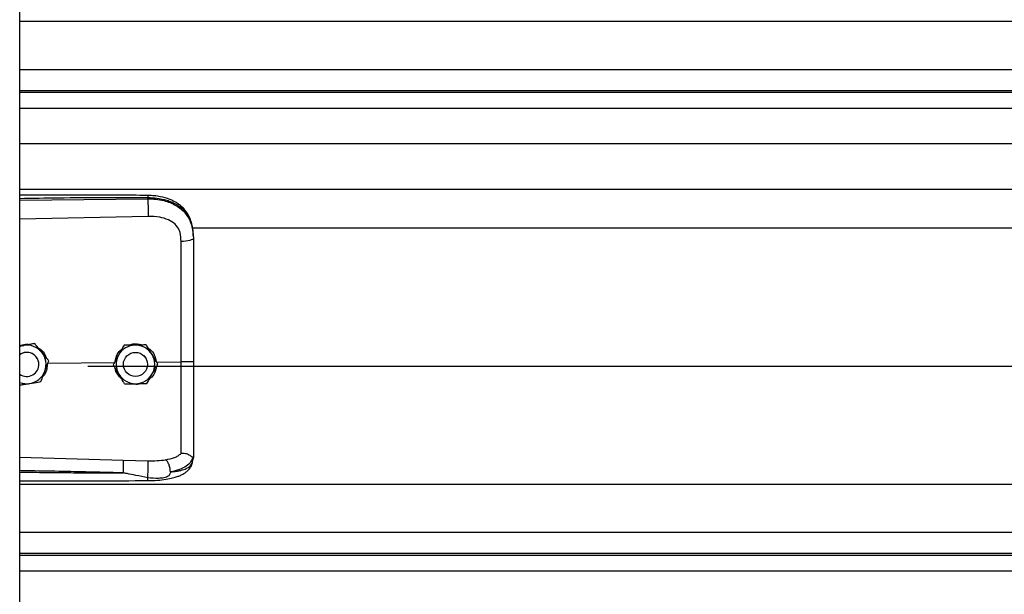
# Model space of a CAD drawing. Header units: inches. Extents: x 170 to 284, y 215 to 248.
# Tile 692 of 1056: x 227.164 to 227.6, y 223.15 to 223.405. Entities that reach past the tile are written whole.
import ezdxf

# ---------------------------------------------------------------- set-up
doc = ezdxf.new("R2010")
doc.units = ezdxf.units.IN
doc.header["$LTSCALE"] = 0.25
doc.header["$MEASUREMENT"] = 0
doc.layers.add('RH FRONT OF HOOD', color=7, linetype='Continuous')

msp = doc.modelspace()

# ---------------------------------------------------------------- linework, layer by layer
at = {"layer": 'RH FRONT OF HOOD'}
for p, q in [((227.163613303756, 220.1328032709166), (227.163613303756, 224.3332527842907)), ((227.163613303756, 223.4042282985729), (231.1959333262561, 223.4042282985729)), ((227.163613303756, 223.3828493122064), (231.1959333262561, 223.3828493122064)), ((231.1959333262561, 223.3733640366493), (227.163613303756, 223.3733640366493)), ((227.163613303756, 223.3727246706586), (231.1959333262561, 223.3727246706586)), ((227.163613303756, 223.3657065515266), (231.1959333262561, 223.3657065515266)), ((227.163613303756, 223.3500224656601), (231.1959333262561, 223.3500224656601)), ((227.163613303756, 223.3296344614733), (231.1959333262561, 223.3296344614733)), ((227.163613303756, 223.3248861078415), (227.2204605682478, 223.3254228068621)), ((227.2204605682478, 223.3254228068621), (227.2204605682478, 223.3258341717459)), ((227.2205565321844, 223.3176339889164), (227.163613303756, 223.3164244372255)), ((227.2401614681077, 223.3125588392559), (231.119382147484, 223.3125588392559)), ((227.240656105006, 223.3084995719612), (227.240656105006, 223.30801125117)), ((227.1653878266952, 223.2603581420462), (227.163613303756, 223.2600692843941)), ((227.1702658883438, 223.2611542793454), (227.1693373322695, 223.2610031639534)), ((227.1702658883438, 223.2611526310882), (227.1702658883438, 223.2611542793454)), ((227.2099049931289, 223.2603945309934), (227.2099049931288, 223.2603961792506)), ((227.2197884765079, 223.2605428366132), (227.2197884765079, 223.2605444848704)), ((227.2186290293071, 223.2558172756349), (227.2195679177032, 223.2546534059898)), ((227.2195679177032, 223.2546534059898), (227.2197099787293, 223.2544003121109)), ((227.1721136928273, 223.251908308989), (227.1721136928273, 223.2519090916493)), ((227.1761474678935, 223.2525155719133), (227.205845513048, 223.2527998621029)), ((227.1765196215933, 223.2534978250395), (227.1765196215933, 223.2534994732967)), ((227.193781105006, 223.2511663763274), (231.165765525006, 223.2511663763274)), ((227.2050916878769, 223.2517610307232), (227.2050916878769, 223.2517626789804)), ((227.2096249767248, 223.251909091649), (227.2096585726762, 223.2525077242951)), ((227.2096249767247, 223.2519090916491), (227.2096249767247, 223.2519083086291)), ((227.2203072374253, 223.2523491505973), (227.2203253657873, 223.2519090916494)), ((227.2203253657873, 223.2519083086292), (227.2203253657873, 223.2519090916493)), ((227.2242848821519, 223.2529763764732), (227.2351984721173, 223.2530808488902)), ((227.2248586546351, 223.2520576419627), (227.2248586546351, 223.2520592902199)), ((227.240656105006, 223.2109581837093), (227.240656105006, 223.2104293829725)), ((227.163613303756, 223.2107527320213), (227.2095489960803, 223.2094209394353)), ((227.2095489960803, 223.2094209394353), (227.2205346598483, 223.2091588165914)), ((227.2403164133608, 223.2084442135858), (227.240656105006, 223.2104293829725)), ((227.163613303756, 223.1987808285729), (231.1959333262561, 223.1987808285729)), ((227.163613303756, 223.1774018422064), (231.1959333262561, 223.1774018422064)), ((231.1959333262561, 223.1679165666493), (227.163613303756, 223.1679165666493)), ((227.163613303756, 223.1672772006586), (231.1959333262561, 223.1672772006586)), ((227.163613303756, 223.1602590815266), (231.1959333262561, 223.1602590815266))]:
    msp.add_line(p, q, dxfattribs=at)
at = {"layer": 'RH FRONT OF HOOD', "flags": 128}
for points in [[(227.240656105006, 223.30801125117), (227.2405521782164, 223.3077155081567), (227.2402442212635, 223.3074306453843), (227.239743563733, 223.3071671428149), (227.2390686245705, 223.3069346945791), (227.238244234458, 223.3067418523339), (227.2373007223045, 223.3065957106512), (227.2362727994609, 223.3065016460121), (227.235198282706, 223.3064631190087)], [(227.163613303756, 223.2598686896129), (227.1642967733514, 223.2601062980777), (227.1653878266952, 223.2603581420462)]]:
    msp.add_lwpolyline(points, dxfattribs=at)
at = {"layer": 'RH FRONT OF HOOD'}
msp.add_circle((227.2149751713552, 223.251908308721), 0.005350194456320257, dxfattribs=at)
for centre, radius, start, end in [((227.1667634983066, 223.2519090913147), 0.008560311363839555, 39.24773070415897, 99.24772960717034), ((227.2149751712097, 223.2519090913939), 0.008560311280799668, 90.85968127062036, 150.8596805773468), ((227.2149751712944, 223.2519090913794), 0.008560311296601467, 30.85968260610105, 90.85968183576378), ((227.1667634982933, 223.2519090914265), 0.005350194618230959, 39.24773075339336, 126.0718980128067), ((227.1667634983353, 223.2519083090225), 0.005350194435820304, 300.0097421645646, 126.0718999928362), ((227.1667634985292, 223.2519090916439), 0.005350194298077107, 5.903435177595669e-08, 39.2477305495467), ((227.1667634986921, 223.2519090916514), 0.008560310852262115, 339.2477292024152, 39.24773059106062), ((227.2149751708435, 223.2519090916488), 0.008560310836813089, 150.8596808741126, 210.8596823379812), ((227.2149751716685, 223.2519090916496), 0.008560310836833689, 330.859680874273, 30.85968233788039), ((227.1667634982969, 223.2519083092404), 0.005350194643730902, 233.9281021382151, 300.0097413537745), ((227.166763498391, 223.2519090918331), 0.008560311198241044, 279.2477290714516, 339.247728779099), ((227.2149751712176, 223.251909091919), 0.008560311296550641, 210.859682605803, 270.859681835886), ((227.2149751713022, 223.2519090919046), 0.008560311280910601, 270.8596812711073, 330.859680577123), ((227.1667634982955, 223.2519090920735), 0.008560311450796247, 248.407675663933, 279.2477294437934)]:
    msp.add_arc(centre, radius, start, end, dxfattribs=at)
for points, knots in [([(227.2204419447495, 223.326926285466), (227.2112249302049, 223.3269942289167), (227.1931380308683, 223.3271275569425), (227.17419448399, 223.3270702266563), (227.1644687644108, 223.327017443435), (227.163613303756, 223.3270128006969)], [0, 0, 0, 0, 0.4865830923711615, 0.9548405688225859, 1, 1, 1, 1]), ([(227.2204605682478, 223.3258341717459), (227.2141547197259, 223.3258735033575), (227.2009156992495, 223.3259560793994), (227.1819660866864, 223.3257748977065), (227.169325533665, 223.3255539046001), (227.163613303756, 223.3254540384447)], [0, 0, 0, 0, 0.3326703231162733, 0.6984356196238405, 1, 1, 1, 1]), ([(227.2204417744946, 223.3269104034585), (227.2204429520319, 223.3269144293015), (227.2204469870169, 223.3269282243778), (227.2204522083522, 223.3268133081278), (227.2204588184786, 223.3265205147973), (227.2204598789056, 223.3261045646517), (227.2204605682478, 223.3258341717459)], [0, 0, 0, 0, 0.09787641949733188, 0.3353863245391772, 0.5679606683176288, 1, 1, 1, 1]), ([(227.2405696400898, 223.3105426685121), (227.2404506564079, 223.3116131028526), (227.2402352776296, 223.3135507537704), (227.2394903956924, 223.3160693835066), (227.2386331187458, 223.3179791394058), (227.2375579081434, 223.3197317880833), (227.236242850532, 223.321320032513), (227.2347721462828, 223.322614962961), (227.2333984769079, 223.3235748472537), (227.2319558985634, 223.3244062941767), (227.2295777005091, 223.3254734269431), (227.2266412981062, 223.326286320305), (227.2233323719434, 223.3268147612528), (227.2214406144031, 223.3268877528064), (227.2204419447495, 223.326926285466)], [0, 0, 0, 0, 0.1084465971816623, 0.1963050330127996, 0.269182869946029, 0.3279968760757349, 0.4149595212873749, 0.4916410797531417, 0.53897604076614, 0.5941910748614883, 0.6694152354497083, 0.8148545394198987, 0.9022606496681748, 1, 1, 1, 1]), ([(227.240656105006, 223.3084995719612), (227.240593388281, 223.3098560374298), (227.2404749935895, 223.3124167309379), (227.2395054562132, 223.3159076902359), (227.2382162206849, 223.3183196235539), (227.2368523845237, 223.3200223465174), (227.2357694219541, 223.3210657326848), (227.2347104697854, 223.3218942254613), (227.2337210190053, 223.3225541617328), (227.2324866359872, 223.3232492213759), (227.2308926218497, 223.3239749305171), (227.2282289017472, 223.3248829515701), (227.2246938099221, 223.3256428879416), (227.2217872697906, 223.3257742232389), (227.2204605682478, 223.3258341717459)], [0, 0, 0, 0, 0.1307156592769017, 0.2467609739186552, 0.3577928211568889, 0.4170971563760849, 0.4791482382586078, 0.5177152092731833, 0.5590896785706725, 0.6032945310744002, 0.6633484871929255, 0.7353692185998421, 0.8792082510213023, 1, 1, 1, 1]), ([(227.2204605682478, 223.3254228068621), (227.2204822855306, 223.3248469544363), (227.2205273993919, 223.3236507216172), (227.2205684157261, 223.3214256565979), (227.2205816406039, 223.3192482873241), (227.2205646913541, 223.318158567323), (227.2205565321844, 223.3176339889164)], [0, 0, 0, 0, 0.2406941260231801, 0.4999999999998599, 0.7593058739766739, 1, 1, 1, 1]), ([(227.2204605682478, 223.3254228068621), (227.2216573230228, 223.3253911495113), (227.2240896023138, 223.3253268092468), (227.2274191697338, 223.324708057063), (227.2303975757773, 223.3237648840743), (227.2329292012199, 223.3225513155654), (227.2351748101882, 223.3210053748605), (227.2370374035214, 223.3191701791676), (227.2385310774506, 223.3170350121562), (227.2397003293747, 223.3144804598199), (227.240497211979, 223.3114041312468), (227.240602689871, 223.3091518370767), (227.240656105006, 223.30801125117)], [0, 0, 0, 0, 0.1094013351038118, 0.2223468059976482, 0.315179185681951, 0.4102231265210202, 0.5012749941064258, 0.5946006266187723, 0.6834485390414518, 0.7745330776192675, 0.8858211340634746, 1, 1, 1, 1]), ([(227.2347726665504, 223.3103964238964), (227.2347726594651, 223.310396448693), (227.2346701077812, 223.3107553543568), (227.2341749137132, 223.3121615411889), (227.2326388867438, 223.3143642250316), (227.2295718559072, 223.3162674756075), (227.2254556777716, 223.3174791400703), (227.2223029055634, 223.31757879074), (227.2205565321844, 223.3176339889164)], [0, 0, 0, 0, 4.497367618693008e-06, 0.06509473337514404, 0.261670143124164, 0.4753105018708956, 0.709365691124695, 1, 1, 1, 1]), ([(227.235198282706, 223.3064631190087), (227.2351283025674, 223.3077877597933), (227.2350583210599, 223.3091124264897), (227.234772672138, 223.3103963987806), (227.2347726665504, 223.3103964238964)], [0, 0, 0, 0, 0.999980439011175, 1, 1, 1, 1]), ([(227.240656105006, 223.30801125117), (227.240656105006, 223.3043810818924), (227.240656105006, 223.2971101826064), (227.240656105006, 223.2860294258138), (227.240656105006, 223.2748468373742), (227.240656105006, 223.2638781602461), (227.240656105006, 223.2566303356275), (227.240656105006, 223.2531505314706)], [0, 0, 0, 0, 0.2027568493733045, 0.4061035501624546, 0.60886041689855, 0.8122072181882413, 1, 1, 1, 1]), ([(227.2351984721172, 223.2530808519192), (227.2351984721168, 223.2530808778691), (227.235198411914, 223.2564672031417), (227.2351983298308, 223.2635139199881), (227.2351982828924, 223.2741871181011), (227.2351982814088, 223.2850631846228), (227.2351982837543, 223.2958505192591), (227.2351982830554, 223.3029255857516), (227.235198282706, 223.3064631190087)], [0, 0, 0, 0, 1.439079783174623e-06, 0.1877923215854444, 0.3908439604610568, 0.5938956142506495, 0.796947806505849, 1, 1, 1, 1]), ([(227.163613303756, 223.2601882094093), (227.1644509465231, 223.2604688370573), (227.1658601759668, 223.2609409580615), (227.1673332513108, 223.2608223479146), (227.1679307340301, 223.2607742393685)], [0, 0, 0, 0, 0.5943977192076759, 1, 1, 1, 1]), ([(227.1702658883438, 223.2611526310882), (227.1695903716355, 223.2610425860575), (227.1682234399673, 223.260819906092), (227.1665583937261, 223.2605487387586), (227.1656051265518, 223.2603935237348), (227.1653878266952, 223.2603581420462)], [0, 0, 0, 0, 0.4299704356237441, 0.8700602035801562, 0.9999999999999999, 0.9999999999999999, 0.9999999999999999, 0.9999999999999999]), ([(227.1733927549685, 223.2573271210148), (227.173269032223, 223.2574785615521), (227.1723013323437, 223.258663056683), (227.1712402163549, 223.2599618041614), (227.1703608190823, 223.2610380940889), (227.1702658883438, 223.2611542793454)], [0, 0, 0, 0, 0.1156468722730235, 0.9045342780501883, 1, 1, 1, 1]), ([(227.1733927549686, 223.2573249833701), (227.173269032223, 223.2574764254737), (227.1723013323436, 223.2586609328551), (227.1712402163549, 223.2599598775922), (227.1703608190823, 223.2610364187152), (227.1702658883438, 223.2611526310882)], [0, 0, 0, 0, 0.115646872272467, 0.9045342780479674, 1, 1, 1, 1]), ([(227.1715370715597, 223.2594582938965), (227.1721864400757, 223.2590305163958), (227.1736774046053, 223.258048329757), (227.1749790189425, 223.2563158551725), (227.1752549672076, 223.2550795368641), (227.1753103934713, 223.254831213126)], [0, 0, 0, 0, 0.3814222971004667, 0.8757540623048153, 1, 1, 1, 1]), ([(227.2099049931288, 223.2603961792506), (227.2095717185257, 223.2597984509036), (227.2088973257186, 223.2585889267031), (227.2080758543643, 223.2571155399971), (227.2076055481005, 223.2562719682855), (227.2074983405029, 223.2560796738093)], [0, 0, 0, 0, 0.4299704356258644, 0.8700602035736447, 0.9999999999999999, 0.9999999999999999, 0.9999999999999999, 0.9999999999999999]), ([(227.2099049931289, 223.2603945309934), (227.2095717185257, 223.2597966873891), (227.2088973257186, 223.2585869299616), (227.2080758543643, 223.257113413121), (227.2076055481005, 223.2562698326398), (227.2074983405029, 223.2560775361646)], [0, 0, 0, 0, 0.4299704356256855, 0.8700602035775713, 0.9999999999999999, 0.9999999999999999, 0.9999999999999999, 0.9999999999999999]), ([(227.2148467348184, 223.2604705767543), (227.2135746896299, 223.2604514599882), (227.2118781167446, 223.2604259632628), (227.2102999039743, 223.260402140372), (227.2099049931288, 223.2603961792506)], [0, 0, 0, 0, 0.7497733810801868, 1, 1, 1, 1]), ([(227.2148467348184, 223.2604684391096), (227.21357468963, 223.2604493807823), (227.2118781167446, 223.2604239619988), (227.2102999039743, 223.2604004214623), (227.2099049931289, 223.2603945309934)], [0, 0, 0, 0, 0.7497733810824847, 0.9999999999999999, 0.9999999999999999, 0.9999999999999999, 0.9999999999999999]), ([(227.2120514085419, 223.260428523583), (227.2126203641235, 223.2606417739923), (227.2138018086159, 223.2610845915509), (227.2158463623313, 223.2611396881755), (227.2171835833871, 223.2607328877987), (227.217895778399, 223.2605162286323)], [0, 0, 0, 0, 0.3027399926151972, 0.6286439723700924, 1, 1, 1, 1]), ([(227.2197884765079, 223.2605444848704), (227.2191041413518, 223.2605342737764), (227.2177193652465, 223.2605136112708), (227.2160325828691, 223.2604883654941), (227.2150668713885, 223.260473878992), (227.2148467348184, 223.2604705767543)], [0, 0, 0, 0, 0.4299704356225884, 0.8700602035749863, 1, 1, 1, 1]), ([(227.2197884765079, 223.2605428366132), (227.2191041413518, 223.260532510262), (227.2177193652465, 223.2605116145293), (227.2160325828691, 223.260486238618), (227.2150668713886, 223.2604717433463), (227.2148467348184, 223.2604684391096)], [0, 0, 0, 0, 0.429970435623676, 0.8700602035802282, 0.9999999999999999, 0.9999999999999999, 0.9999999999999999, 0.9999999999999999]), ([(227.2223235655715, 223.2563021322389), (227.2222232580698, 223.2564700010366), (227.2214387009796, 223.2577829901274), (227.2205784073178, 223.2592226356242), (227.2198654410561, 223.2604156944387), (227.2197884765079, 223.2605444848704)], [0, 0, 0, 0, 0.1156468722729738, 0.9045342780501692, 1, 1, 1, 1]), ([(227.2223235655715, 223.2562999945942), (227.2222232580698, 223.2564678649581), (227.2214387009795, 223.2577808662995), (227.2205784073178, 223.259220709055), (227.2198654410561, 223.2604140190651), (227.2197884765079, 223.2605428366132)], [0, 0, 0, 0, 0.1156468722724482, 0.9045342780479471, 1, 1, 1, 1]), ([(227.2206633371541, 223.2590804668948), (227.2209084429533, 223.2589326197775), (227.2220412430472, 223.2582493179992), (227.223515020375, 223.2561499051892), (227.2240221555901, 223.2540593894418), (227.2242848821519, 223.2529763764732)], [0, 0, 0, 0, 0.1174426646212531, 0.5427821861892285, 1, 1, 1, 1]), ([(227.1765196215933, 223.2534994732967), (227.1762555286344, 223.2538227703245), (227.1752563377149, 223.2550459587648), (227.174182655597, 223.25636022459), (227.1733927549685, 223.2573271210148)], [0, 0, 0, 0, 0.2643068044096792, 1, 1, 1, 1]), ([(227.1765196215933, 223.2534978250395), (227.1762555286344, 223.2538210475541), (227.1752563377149, 223.2550439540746), (227.174182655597, 223.2563581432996), (227.1733927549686, 223.2573249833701)], [0, 0, 0, 0, 0.2643068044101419, 1, 1, 1, 1]), ([(227.2074983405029, 223.2560796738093), (227.2068788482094, 223.2549684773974), (227.2060526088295, 223.2534864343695), (227.2052840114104, 223.2521076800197), (227.2050916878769, 223.2517626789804)], [0, 0, 0, 0, 0.7497733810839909, 1, 1, 1, 1]), ([(227.2074983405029, 223.2560775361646), (227.2068788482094, 223.2549663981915), (227.2060526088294, 223.2534844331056), (227.2052840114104, 223.2521059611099), (227.2050916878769, 223.2517610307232)], [0, 0, 0, 0, 0.7497733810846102, 0.9999999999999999, 0.9999999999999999, 0.9999999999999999, 0.9999999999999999]), ([(227.2060093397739, 223.2534087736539), (227.2061717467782, 223.2541607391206), (227.2065506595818, 223.2559151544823), (227.2076800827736, 223.2577556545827), (227.2087198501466, 223.2584870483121), (227.2089184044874, 223.2586267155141)], [0, 0, 0, 0, 0.3776771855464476, 0.8811610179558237, 1, 1, 1, 1]), ([(227.2248586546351, 223.2520592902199), (227.2246445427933, 223.2524176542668), (227.2238344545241, 223.2537735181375), (227.2229639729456, 223.2552303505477), (227.2223235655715, 223.2563021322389)], [0, 0, 0, 0, 0.2643068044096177, 1, 1, 1, 1]), ([(227.2248586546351, 223.2520576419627), (227.2246445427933, 223.2524159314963), (227.2238344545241, 223.2537715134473), (227.2229639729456, 223.2552282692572), (227.2223235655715, 223.2562999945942)], [0, 0, 0, 0, 0.2643068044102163, 1, 1, 1, 1]), ([(227.1758536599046, 223.2517401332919), (227.1757775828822, 223.2509144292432), (227.1756155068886, 223.2491553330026), (227.1747666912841, 223.2473473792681), (227.1739824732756, 223.24664668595), (227.1738936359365, 223.2465673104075)], [0, 0, 0, 0, 0.439592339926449, 0.9365162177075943, 1, 1, 1, 1]), ([(227.1747684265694, 223.2488759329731), (227.1752191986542, 223.250065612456), (227.1758204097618, 223.2516523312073), (227.1763796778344, 223.2531284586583), (227.1765196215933, 223.2534978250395)], [0, 0, 0, 0, 0.7497733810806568, 1, 1, 1, 1]), ([(227.2076267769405, 223.2475181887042), (227.2075264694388, 223.2476860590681), (227.2067419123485, 223.2489990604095), (227.2058816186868, 223.250438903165), (227.2051686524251, 223.251632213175), (227.2050916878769, 223.2517610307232)], [0, 0, 0, 0, 0.1156468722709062, 0.9045342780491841, 0.9999999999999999, 0.9999999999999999, 0.9999999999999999, 0.9999999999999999]), ([(227.2089075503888, 223.2453748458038), (227.2082564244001, 223.246037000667), (227.2069083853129, 223.2474078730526), (227.2060067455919, 223.2492787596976), (227.205962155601, 223.2502917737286), (227.2059615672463, 223.2503051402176)], [0, 0, 0, 0, 0.4797011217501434, 0.9931347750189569, 1, 1, 1, 1]), ([(227.2241787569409, 223.2508380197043), (227.224066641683, 223.2501247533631), (227.2238039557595, 223.2484535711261), (227.2226496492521, 223.2465308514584), (227.2215149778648, 223.2456794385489), (227.221150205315, 223.2454057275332)], [0, 0, 0, 0, 0.3356490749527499, 0.7864254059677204, 1, 1, 1, 1]), ([(227.2224520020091, 223.2477406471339), (227.2230714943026, 223.2488518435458), (227.2238977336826, 223.2503338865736), (227.2246663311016, 223.2517126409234), (227.2248586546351, 223.2520576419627)], [0, 0, 0, 0, 0.7497733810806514, 1, 1, 1, 1]), ([(227.2351982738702, 223.2123902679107), (227.2351982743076, 223.2126529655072), (227.2351982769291, 223.2142274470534), (227.2351982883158, 223.2176588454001), (227.2351983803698, 223.2232601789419), (227.2351986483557, 223.2297000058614), (227.2351990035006, 223.236926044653), (227.2351992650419, 223.244800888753), (227.2351992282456, 223.2503288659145), (227.2351991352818, 223.2530808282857), (227.2351991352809, 223.2530808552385)], [0, 0, 0, 0, 0.03155846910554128, 0.1891461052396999, 0.3467338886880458, 0.5043277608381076, 0.6619226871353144, 0.8309600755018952, 0.9999983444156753, 1, 1, 1, 1]), ([(227.240656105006, 223.2531505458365), (227.2405749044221, 223.2531391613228), (227.240412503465, 223.2531163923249), (227.2391596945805, 223.2530884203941), (227.2373622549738, 223.2530724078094), (227.2359201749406, 223.2530780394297), (227.2351991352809, 223.2530808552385)], [0, 0, 0, 0, 0.2500007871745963, 0.5000009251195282, 0.750000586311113, 1, 1, 1, 1]), ([(227.240656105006, 223.2531505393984), (227.240656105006, 223.2501132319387), (227.240656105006, 223.2439377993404), (227.240656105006, 223.2351508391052), (227.240656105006, 223.2269842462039), (227.240656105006, 223.2204041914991), (227.240656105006, 223.2150194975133), (227.240656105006, 223.2123189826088), (227.240656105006, 223.2109581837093)], [0, 0, 0, 0, 0.1870908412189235, 0.3803918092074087, 0.5558755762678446, 0.7364481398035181, 0.8671952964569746, 1, 1, 1, 1]), ([(227.1730172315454, 223.2442545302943), (227.1732597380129, 223.2448944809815), (227.1737504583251, 223.2461894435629), (227.1743481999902, 223.2477669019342), (227.1746904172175, 223.248670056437), (227.1747684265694, 223.2488759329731)], [0, 0, 0, 0, 0.4299704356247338, 0.8700602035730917, 1, 1, 1, 1]), ([(227.2101618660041, 223.2432758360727), (227.2099477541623, 223.2436341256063), (227.2091376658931, 223.2449897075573), (227.2082671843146, 223.2464464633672), (227.2076267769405, 223.2475181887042)], [0, 0, 0, 0, 0.2643068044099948, 1, 1, 1, 1]), ([(227.2200453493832, 223.2434241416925), (227.2203786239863, 223.2440218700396), (227.2210530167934, 223.24523139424), (227.2218744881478, 223.246704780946), (227.2223447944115, 223.2475483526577), (227.2224520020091, 223.2477406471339)], [0, 0, 0, 0, 0.4299704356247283, 0.8700602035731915, 1, 1, 1, 1]), ([(227.163613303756, 223.2427233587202), (227.1641730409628, 223.2428144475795), (227.16542477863, 223.2430181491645), (227.1669687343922, 223.2432694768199), (227.1679218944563, 223.2434246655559), (227.1681391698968, 223.2434600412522)], [0, 0, 0, 0, 0.3844201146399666, 0.8596768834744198, 1, 1, 1, 1]), ([(227.1681391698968, 223.2434600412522), (227.169394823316, 223.2436645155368), (227.1710695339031, 223.2439372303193), (227.1726274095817, 223.2441910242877), (227.1730172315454, 223.2442545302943)], [0, 0, 0, 0, 0.7497733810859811, 1, 1, 1, 1]), ([(227.2101618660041, 223.2432758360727), (227.2108462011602, 223.2432860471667), (227.2122309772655, 223.2433067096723), (227.213917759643, 223.243331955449), (227.2148834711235, 223.2433464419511), (227.2151036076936, 223.2433497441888)], [0, 0, 0, 0, 0.4299704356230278, 0.8700602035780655, 1, 1, 1, 1]), ([(227.2172478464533, 223.2433820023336), (227.2171539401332, 223.2433453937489), (227.2163795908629, 223.2430435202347), (227.215083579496, 223.2429845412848), (227.2139755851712, 223.2432371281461), (227.2135816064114, 223.2433269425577)], [0, 0, 0, 0, 0.08167163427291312, 0.6734623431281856, 1, 1, 1, 1]), ([(227.2151036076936, 223.2433497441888), (227.2163756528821, 223.2433688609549), (227.2180722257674, 223.2433943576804), (227.2196504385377, 223.2434181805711), (227.2200453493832, 223.2434241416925)], [0, 0, 0, 0, 0.7497733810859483, 1, 1, 1, 1]), ([(227.2283641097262, 223.2095662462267), (227.2297376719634, 223.2098540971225), (227.2318220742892, 223.2102909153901), (227.2339978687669, 223.2113316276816), (227.2347968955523, 223.2120369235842), (227.2351983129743, 223.2123912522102)], [0, 0, 0, 0, 0.4901989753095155, 0.7438846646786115, 1, 1, 1, 1]), ([(227.2404590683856, 223.2107078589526), (227.2404099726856, 223.2106993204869), (227.2403091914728, 223.2106817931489), (227.2400175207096, 223.2108680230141), (227.2395521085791, 223.2111988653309), (227.2386758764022, 223.2117789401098), (227.2371966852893, 223.2123970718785), (227.2358558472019, 223.2123931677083), (227.235198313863, 223.212391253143)], [0, 0, 0, 0, 0.1136768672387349, 0.2333502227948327, 0.3620694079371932, 0.5019163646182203, 0.755744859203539, 1, 1, 1, 1]), ([(227.240656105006, 223.2109581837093), (227.2406560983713, 223.2109569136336), (227.2406560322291, 223.2109442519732), (227.240648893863, 223.210840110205), (227.2405504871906, 223.2107617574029), (227.2404627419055, 223.2106918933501)], [0, 0, 0, 0, 0.01193493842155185, 0.118981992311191, 1, 1, 1, 1]), ([(227.2095490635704, 223.2094209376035), (227.2095557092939, 223.2091821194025), (227.2095659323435, 223.2088147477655), (227.209563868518, 223.207952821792), (227.2095562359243, 223.2071780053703), (227.2095420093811, 223.2063174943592), (227.2095170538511, 223.2051580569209), (227.2094906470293, 223.2043146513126), (227.2094734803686, 223.2037663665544)], [0, 0, 0, 0, 0.2394514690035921, 0.3683457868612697, 0.4999761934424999, 0.631610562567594, 0.7605158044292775, 0.9999999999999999, 0.9999999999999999, 0.9999999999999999, 0.9999999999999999]), ([(227.2204035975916, 223.2003351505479), (227.2218916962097, 223.200371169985), (227.2246728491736, 223.2004384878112), (227.2284077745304, 223.2008615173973), (227.231283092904, 223.2014208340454), (227.233384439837, 223.2020293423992), (227.2349672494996, 223.2026375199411), (227.2363429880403, 223.2033328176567), (227.237614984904, 223.2042156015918), (227.2387421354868, 223.2052904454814), (227.239755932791, 223.2067093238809), (227.2401105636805, 223.2078112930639), (227.2402994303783, 223.2083981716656)], [0, 0, 0, 0, 0.1696911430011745, 0.3171409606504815, 0.4424359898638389, 0.5384364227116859, 0.6083291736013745, 0.684095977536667, 0.7426779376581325, 0.8151683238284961, 0.9015637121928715, 1, 1, 1, 1]), ([(227.2204492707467, 223.2015883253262), (227.2204652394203, 223.2018288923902), (227.2204989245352, 223.2023363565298), (227.2205437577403, 223.2033464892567), (227.2205808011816, 223.2045339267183), (227.2206035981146, 223.2058058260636), (227.2206087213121, 223.2070092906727), (227.2205963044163, 223.2080052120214), (227.2205712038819, 223.2087445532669), (227.2205464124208, 223.2090255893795), (227.2205346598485, 223.2091588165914)], [0, 0, 0, 0, 0.1098512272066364, 0.2317256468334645, 0.3631776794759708, 0.4999999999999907, 0.6368223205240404, 0.7682743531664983, 0.8901487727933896, 1, 1, 1, 1]), ([(227.2205346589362, 223.2091588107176), (227.2218867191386, 223.2091515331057), (227.2245887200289, 223.2091369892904), (227.2270953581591, 223.2094214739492), (227.2283476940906, 223.2095636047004)], [0, 0, 0, 0, 0.5003922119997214, 1, 1, 1, 1]), ([(227.2304531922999, 223.2041651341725), (227.2304283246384, 223.2046951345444), (227.2303766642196, 223.2057961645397), (227.2299009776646, 223.2074586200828), (227.2291962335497, 223.208846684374), (227.2286330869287, 223.2093321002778), (227.2283618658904, 223.2095658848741)], [0, 0, 0, 0, 0.2405618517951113, 0.4997464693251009, 0.7590693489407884, 1, 1, 1, 1]), ([(227.2404632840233, 223.2107076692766), (227.2401876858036, 223.2099856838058), (227.2396216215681, 223.2085027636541), (227.237568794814, 223.2066694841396), (227.2345805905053, 223.2051114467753), (227.2318535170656, 223.204488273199), (227.2304536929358, 223.2041683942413)], [0, 0, 0, 0, 0.2305257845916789, 0.4734878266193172, 0.7297379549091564, 1, 1, 1, 1]), ([(227.2304547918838, 223.2041666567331), (227.2310010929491, 223.2042237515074), (227.2323060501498, 223.2043601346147), (227.2337048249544, 223.2045882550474), (227.2346598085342, 223.2047821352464), (227.2358931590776, 223.2050599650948), (227.2375795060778, 223.2056261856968), (227.2393992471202, 223.2067516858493), (227.2400047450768, 223.2078690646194), (227.2403164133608, 223.2084442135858)], [0, 0, 0, 0, 0.1091879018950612, 0.260818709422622, 0.307798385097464, 0.3355235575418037, 0.5627886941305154, 0.7749539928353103, 1, 1, 1, 1]), ([(227.2094733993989, 223.2037639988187), (227.2055733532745, 223.2038632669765), (227.1973032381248, 223.2040737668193), (227.1841913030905, 223.2043559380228), (227.1732434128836, 223.2045684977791), (227.1662272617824, 223.2046965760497), (227.1640522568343, 223.2047345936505), (227.163613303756, 223.2047422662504)], [0, 0, 0, 0, 0.2551597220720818, 0.5410705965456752, 0.8577348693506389, 0.9712884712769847, 1, 1, 1, 1]), ([(227.163613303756, 223.2040972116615), (227.1662109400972, 223.204065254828), (227.1712769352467, 223.2040029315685), (227.1788410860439, 223.203922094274), (227.1864933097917, 223.2038528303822), (227.194251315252, 223.2038012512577), (227.2019738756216, 223.2037682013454), (227.2070107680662, 223.2037653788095), (227.209473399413, 223.2037639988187)], [0, 0, 0, 0, 0.169941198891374, 0.3314248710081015, 0.4948424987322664, 0.6705311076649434, 0.8389164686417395, 1, 1, 1, 1]), ([(227.2204492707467, 223.2015883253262), (227.2186684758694, 223.2019344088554), (227.2156134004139, 223.202528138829), (227.2121774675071, 223.2032481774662), (227.2104392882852, 223.203605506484), (227.2099417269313, 223.2037067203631), (227.2097911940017, 223.2037327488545), (227.2097408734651, 223.2037414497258)], [0, 0, 0, 0, 0.5022803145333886, 0.861696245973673, 0.9584272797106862, 0.9861029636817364, 1, 1, 1, 1]), ([(227.2304545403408, 223.2041634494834), (227.2303800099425, 223.2037931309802), (227.2302761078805, 223.203276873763), (227.2299043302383, 223.2026795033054), (227.2294837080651, 223.2022466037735), (227.2286799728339, 223.2018020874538), (227.227202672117, 223.2014405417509), (227.2244418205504, 223.2012003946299), (227.2220450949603, 223.2014332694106), (227.2204492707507, 223.2015883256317)], [0, 0, 0, 0, 0.1001269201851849, 0.1395859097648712, 0.1897135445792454, 0.2582342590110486, 0.369735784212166, 0.5803479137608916, 1, 1, 1, 1]), ([(227.163613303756, 223.200197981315), (227.1672794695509, 223.2001986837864), (227.1787519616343, 223.2002008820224), (227.197682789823, 223.2002287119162), (227.2129459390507, 223.2003002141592), (227.2204035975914, 223.2003351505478)], [0, 0, 0, 0, 0.1936599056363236, 0.6060178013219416, 0.9999999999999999, 0.9999999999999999, 0.9999999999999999, 0.9999999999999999]), ([(227.2204035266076, 223.2003570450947), (227.2204042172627, 223.2003501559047), (227.2204107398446, 223.2002850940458), (227.220421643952, 223.2004747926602), (227.2204357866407, 223.2008016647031), (227.2204444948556, 223.2012342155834), (227.2204484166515, 223.2015249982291), (227.2204492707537, 223.2015883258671)], [0, 0, 0, 0, 0.03436730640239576, 0.3245665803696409, 0.6210149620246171, 0.9174633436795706, 0.9999999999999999, 0.9999999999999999, 0.9999999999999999, 0.9999999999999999])]:
    msp.add_open_spline(points, degree=3, knots=knots, dxfattribs=at)

doc.saveas('drawing.dxf')
